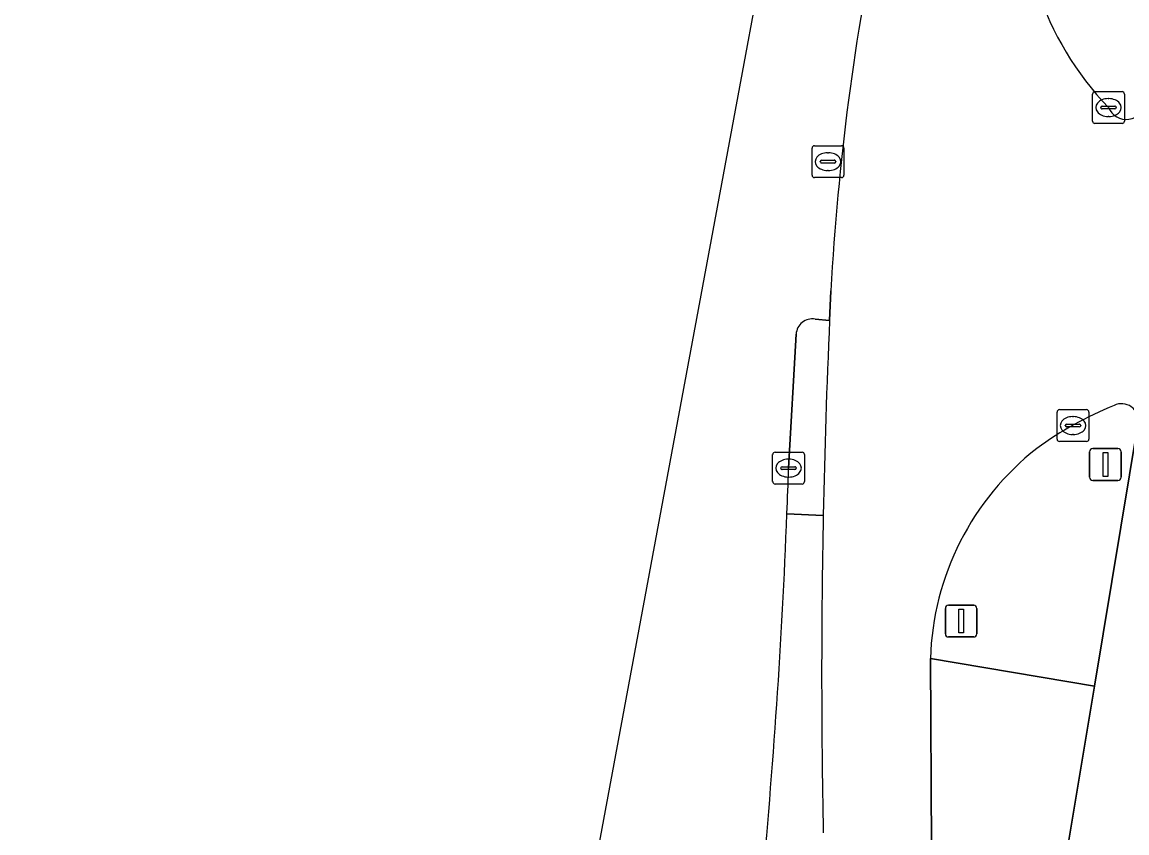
# Model space of a CAD drawing. Extents: x 161692 to 162379, y 380760 to 381678.
# Drawn here: x 161717.57 to 161752.31, y 381082.96 to 381108.46 of the extents above; entities that cross this region are included whole.
import ezdxf

# ---------------------------------------------------------------- set-up
doc = ezdxf.new("R2010")
doc.units = 0
for name, color, linetype in [('IMGEO_Berm_gesloten', 7, 'Continuous'), ('IMGEO_Berm_groen', 7, 'Continuous'), ('IMGEO_Fietspad_gesloten', 7, 'Continuous'), ('IMGEO_Kolk', 7, 'Continuous'), ('IMGEO_Lichtmast', 7, 'Continuous'), ('IMGEO_OVBaan_gesloten', 7, 'Continuous'), ('IMGEO_Rijbaan_lokaal_open', 7, 'Continuous'), ('IMGEO_Rijbaan_regionaal_gesloten', 7, 'Continuous'), ('IMGEO_Rioolput', 7, 'Continuous'), ('IMGEO_Verkeersbordpaal', 7, 'Continuous'), ('IMGEO_Verkeerseiland_groen', 7, 'Continuous')]:
    doc.layers.add(name, color=color, linetype=linetype)

msp = doc.modelspace()

# ---------------------------------------------------------------- linework, layer by layer
at = {"layer": 'IMGEO_Berm_gesloten'}
for points in [[(161742.963, 381099.078), (161742.506, 381099.119)], [(161741.91, 381098.647), (161741.674, 381094.433)], [(161741.623, 381093), (161742.764, 381092.944)]]:
    msp.add_lwpolyline(points, dxfattribs=at)
for centre, radius, start, end in [((161742.422, 381098.613), 0.513, 80.5227, 176.232), ((161983.899, 381088.191), 241.181, 177.41285, 178.87086), ((161572.317, 381099.743), 169.44, 357.71929, 358.20416)]:
    msp.add_arc(centre, radius, start, end, dxfattribs=at)
at = {"layer": 'IMGEO_Berm_groen'}
msp.add_lwpolyline([(161742.764, 381092.944), (161741.623, 381093)], dxfattribs=at)
for centre, radius, start, end in [((161527.322, 381101.418), 214.466, 354.53945, 357.75059), ((161988.477, 381088.024), 245.763, 178.85297, 181.18145)]:
    msp.add_arc(centre, radius, start, end, dxfattribs=at)
at = {"layer": 'IMGEO_Fietspad_gesloten'}
msp.add_lwpolyline([(161717.567, 380865.73), (161755.609, 381095.365), (161752.669, 381095.866), (161751.293, 381087.571), (161750.326, 381081.788), (161746.681, 381059.533)], dxfattribs=at)
at = {"layer": 'IMGEO_Kolk'}
for p, q in [((161751.235, 381105.35), (161751.235, 381106.202)), ((161751.31, 381106.276), (161752.162, 381106.276)), ((161752.236, 381106.202), (161752.236, 381105.35)), ((161751.537, 381105.819), (161751.935, 381105.819)), ((161751.723, 381106.056), (161751.748, 381106.056)), ((161751.494, 381105.77), (161751.494, 381105.782)), ((161751.932, 381105.733), (161751.534, 381105.733)), ((161751.746, 381105.496), (161751.721, 381105.496)), ((161751.978, 381105.782), (161751.978, 381105.77)), ((161752.162, 381105.276), (161751.31, 381105.276)), ((161750.119, 381095.346), (161750.119, 381096.198)), ((161750.194, 381096.272), (161751.046, 381096.272)), ((161751.12, 381096.198), (161751.12, 381095.346)), ((161750.378, 381095.766), (161750.378, 381095.778)), ((161750.421, 381095.815), (161750.819, 381095.815)), ((161750.607, 381096.052), (161750.632, 381096.052)), ((161750.862, 381095.778), (161750.862, 381095.766)), ((161750.816, 381095.729), (161750.418, 381095.729)), ((161750.63, 381095.492), (161750.605, 381095.492)), ((161751.046, 381095.272), (161750.194, 381095.272)), ((161741.173, 381094.007), (161741.173, 381094.859)), ((161741.248, 381094.933), (161742.1, 381094.933)), ((161741.661, 381094.713), (161741.686, 381094.713)), ((161742.174, 381094.859), (161742.174, 381094.007)), ((161741.432, 381094.427), (161741.432, 381094.439)), ((161741.87, 381094.39), (161741.472, 381094.39)), ((161741.475, 381094.476), (161741.873, 381094.476)), ((161741.916, 381094.439), (161741.916, 381094.427)), ((161741.684, 381094.153), (161741.659, 381094.153)), ((161742.1, 381093.933), (161741.248, 381093.933))]:
    msp.add_line(p, q, dxfattribs=at)
for points in [[(161751.235, 381105.35), (161751.235, 381106.202)], [(161751.31, 381106.276), (161752.162, 381106.276)], [(161752.236, 381106.202), (161752.236, 381105.35)], [(161752.162, 381105.276), (161751.31, 381105.276)], [(161750.119, 381095.346), (161750.119, 381096.198)], [(161750.194, 381096.272), (161751.046, 381096.272)], [(161751.12, 381096.198), (161751.12, 381095.346)], [(161751.046, 381095.272), (161750.194, 381095.272)], [(161741.173, 381094.007), (161741.173, 381094.859)], [(161741.248, 381094.933), (161742.1, 381094.933)], [(161742.174, 381094.859), (161742.174, 381094.007)], [(161742.1, 381093.933), (161741.248, 381093.933)]]:
    msp.add_lwpolyline(points, dxfattribs=at)
for centre, radius, start, end in [((161751.312, 381106.2), 0.0765, 91.552, 178.448), ((161751.312, 381106.2), 0.0765, 91.552, 178.448), ((161752.16, 381106.2), 0.0765, 1.552, 88.448), ((161752.16, 381106.2), 0.0765, 1.552, 88.448), ((161751.534, 381105.779), 0.0403, 85.8775, 175.7526), ((161751.939, 381105.781), 0.0386, 1.7309, 96.639), ((161751.531, 381105.769), 0.0366, 178.938, 274.7102), ((161751.935, 381105.776), 0.043, 264.8664, 352.4533), ((161751.312, 381105.352), 0.0765, 181.552, 268.448), ((161751.312, 381105.352), 0.0765, 181.552, 268.448), ((161752.16, 381105.352), 0.0765, 271.552, 358.448), ((161752.16, 381105.352), 0.0765, 271.552, 358.448), ((161750.196, 381096.196), 0.0765, 91.552, 178.448), ((161750.196, 381096.196), 0.0765, 91.552, 178.448), ((161751.044, 381096.196), 0.0765, 1.552, 88.448), ((161751.044, 381096.196), 0.0765, 1.552, 88.448), ((161750.418, 381095.775), 0.0403, 85.8775, 175.7526), ((161750.415, 381095.765), 0.0366, 178.938, 274.7102), ((161750.819, 381095.772), 0.043, 264.8664, 352.4533), ((161750.823, 381095.777), 0.0386, 1.7309, 96.639), ((161750.196, 381095.348), 0.0765, 181.552, 268.448), ((161750.196, 381095.348), 0.0765, 181.552, 268.448), ((161751.044, 381095.348), 0.0765, 271.552, 358.448), ((161751.044, 381095.348), 0.0765, 271.552, 358.448), ((161741.25, 381094.857), 0.0765, 91.552, 178.448), ((161741.25, 381094.857), 0.0765, 91.552, 178.448), ((161742.098, 381094.857), 0.0765, 1.552, 88.448), ((161742.098, 381094.857), 0.0765, 1.552, 88.448), ((161741.472, 381094.436), 0.0403, 85.8775, 175.7526), ((161741.469, 381094.426), 0.0366, 178.938, 274.7102), ((161741.873, 381094.433), 0.043, 264.8664, 352.4533), ((161741.877, 381094.438), 0.0386, 1.7309, 96.639), ((161741.25, 381094.009), 0.0765, 181.552, 268.448), ((161741.25, 381094.009), 0.0765, 181.552, 268.448), ((161742.098, 381094.009), 0.0765, 271.552, 358.448), ((161742.098, 381094.009), 0.0765, 271.552, 358.448)]:
    msp.add_arc(centre, radius, start, end, dxfattribs=at)
for centre, major_axis, ratio, start_param, end_param in [((161751.722, 381105.776), (-0.387, 0.002), 0.722429, 4.712389, 7.853982), ((161751.747, 381105.776), (-0.39, 0.002), 0.717154, 1.570796, 4.712389), ((161750.606, 381095.772), (-0.387, 0.002), 0.722429, 4.712389, 7.853982), ((161750.631, 381095.772), (-0.39, 0.002), 0.717154, 1.570796, 4.712389), ((161741.66, 381094.433), (-0.387, 0.002), 0.722429, 4.712389, 7.853982), ((161741.685, 381094.433), (-0.39, 0.002), 0.717154, 1.570796, 4.712389)]:
    msp.add_ellipse(centre, major_axis=major_axis, ratio=ratio, start_param=start_param, end_param=end_param, dxfattribs=at)
at = {"layer": 'IMGEO_Lichtmast'}
for p, q in [((161746.605, 381089.221), (161746.605, 381090.021)), ((161746.605, 381090.021), (161746.605, 381089.221)), ((161746.705, 381090.121), (161747.495, 381090.121)), ((161747.495, 381090.121), (161746.705, 381090.121)), ((161747.595, 381090.021), (161747.595, 381089.221)), ((161747.595, 381089.221), (161747.595, 381090.021)), ((161747.495, 381089.121), (161746.705, 381089.121)), ((161746.705, 381089.121), (161747.495, 381089.121))]:
    msp.add_line(p, q, dxfattribs=at)
msp.add_lwpolyline([(161747.025, 381089.996), (161747.175, 381089.996), (161747.175, 381089.246), (161747.025, 381089.246), (161747.025, 381089.996)], dxfattribs=at)
for centre, start, end in [((161746.705, 381090.021), 90, 180), ((161746.705, 381090.021), 90, 180), ((161747.495, 381090.021), 0, 90), ((161747.495, 381090.021), 360, 90), ((161746.705, 381089.221), 180, 270), ((161746.705, 381089.221), 180, 270), ((161747.495, 381089.221), 270, 0), ((161747.495, 381089.221), 270, 0)]:
    msp.add_arc(centre, 0.1, start, end, dxfattribs=at)
at = {"layer": 'IMGEO_OVBaan_gesloten'}
for points in [[(161744.563, 381111.938), (161780.667, 381305.843), (161780.198, 381305.933), (161783.4, 381322.888), (161779.986, 381323.471), (161776.881, 381306.547), (161776.704, 381306.578), (161776.704, 381306.578), (161771.577, 381277.677), (161758.366, 381204.804), (161740.263, 381107.16), (161733.581, 381071.116)], [(161742.506, 381099.119), (161742.963, 381099.078), (161743.004, 381100.013)], [(161741.674, 381094.433), (161741.91, 381098.647)]]:
    msp.add_lwpolyline(points, dxfattribs=at)
for centre, radius, start, end in [((161822.498, 381095.685), 79.612, 168.21995, 176.88355), ((161742.422, 381098.613), 0.513, 80.5227, 176.232), ((161572.317, 381099.743), 169.44, 357.71929, 358.20416), ((161527.322, 381101.418), 214.466, 354.53945, 357.75059)]:
    msp.add_arc(centre, radius, start, end, dxfattribs=at)
at = {"layer": 'IMGEO_Rijbaan_lokaal_open'}
msp.add_lwpolyline([(161751.293, 381087.571), (161746.135, 381088.444), (161746.172, 381082.507), (161750.326, 381081.788)], close=True, dxfattribs=at)
at = {"layer": 'IMGEO_Rijbaan_regionaal_gesloten'}
for points in [[(161743.004, 381100.013), (161742.963, 381099.078)], [(161746.201, 381080.877), (161746.172, 381082.507), (161746.135, 381088.444)]]:
    msp.add_lwpolyline(points, dxfattribs=at)
for centre, radius, start, end in [((161758.667, 381112.472), 9.637, 171.973, 224.014), ((161822.498, 381095.685), 79.612, 168.21995, 176.88355), ((161752.297, 381106.012), 0.608, 202.824, 352.4427), ((161983.899, 381088.191), 241.181, 177.41285, 178.87086), ((161752.148, 381095.935), 0.525, 352.4501, 116.575), ((161756.194, 381085.852), 11.388, 112.0824, 126.1148), ((161754.86, 381088.176), 8.729, 128.0314, 178.2435), ((161988.477, 381088.024), 245.763, 178.85297, 181.18145)]:
    msp.add_arc(centre, radius, start, end, dxfattribs=at)
at = {"layer": 'IMGEO_Rioolput'}
for p, q in [((161742.413, 381103.648), (161742.413, 381104.5)), ((161742.488, 381104.574), (161743.34, 381104.574)), ((161743.414, 381104.5), (161743.414, 381103.648)), ((161742.672, 381104.068), (161742.672, 381104.08)), ((161742.715, 381104.117), (161743.113, 381104.117)), ((161742.901, 381104.354), (161742.926, 381104.354)), ((161743.156, 381104.08), (161743.156, 381104.068)), ((161743.11, 381104.031), (161742.712, 381104.031)), ((161742.924, 381103.794), (161742.899, 381103.794)), ((161743.34, 381103.574), (161742.488, 381103.574))]:
    msp.add_line(p, q, dxfattribs=at)
for points in [[(161742.413, 381103.648), (161742.413, 381104.5)], [(161742.488, 381104.574), (161743.34, 381104.574)], [(161743.414, 381104.5), (161743.414, 381103.648)], [(161743.34, 381103.574), (161742.488, 381103.574)]]:
    msp.add_lwpolyline(points, dxfattribs=at)
for centre, radius, start, end in [((161742.49, 381104.498), 0.0765, 91.552, 178.448), ((161742.49, 381104.498), 0.0765, 91.552, 178.448), ((161743.338, 381104.498), 0.0765, 1.552, 88.448), ((161743.338, 381104.498), 0.0765, 1.552, 88.448), ((161742.712, 381104.077), 0.0403, 85.8775, 175.7526), ((161743.117, 381104.079), 0.0386, 1.7309, 96.639), ((161742.709, 381104.067), 0.0366, 178.938, 274.7102), ((161743.113, 381104.074), 0.043, 264.8664, 352.4533), ((161742.49, 381103.65), 0.0765, 181.552, 268.448), ((161742.49, 381103.65), 0.0765, 181.552, 268.448), ((161743.338, 381103.65), 0.0765, 271.552, 358.448), ((161743.338, 381103.65), 0.0765, 271.552, 358.448)]:
    msp.add_arc(centre, radius, start, end, dxfattribs=at)
for centre, major_axis, ratio, start_param, end_param in [((161742.9, 381104.074), (-0.387, 0.002), 0.722429, 4.712389, 7.853982), ((161742.925, 381104.074), (-0.39, 0.002), 0.717154, 1.570796, 4.712389)]:
    msp.add_ellipse(centre, major_axis=major_axis, ratio=ratio, start_param=start_param, end_param=end_param, dxfattribs=at)
at = {"layer": 'IMGEO_Verkeersbordpaal'}
for p, q in [((161751.243, 381095.046), (161752.033, 381095.046)), ((161752.033, 381095.046), (161751.243, 381095.046)), ((161751.143, 381094.146), (161751.143, 381094.946)), ((161751.143, 381094.946), (161751.143, 381094.146)), ((161752.133, 381094.946), (161752.133, 381094.146)), ((161752.133, 381094.146), (161752.133, 381094.946)), ((161752.033, 381094.046), (161751.243, 381094.046)), ((161751.243, 381094.046), (161752.033, 381094.046))]:
    msp.add_line(p, q, dxfattribs=at)
msp.add_lwpolyline([(161751.563, 381094.921), (161751.713, 381094.921), (161751.713, 381094.171), (161751.563, 381094.171), (161751.563, 381094.921)], dxfattribs=at)
for centre, start, end in [((161751.243, 381094.946), 90, 180), ((161751.243, 381094.946), 90, 180), ((161752.033, 381094.946), 0, 90), ((161752.033, 381094.946), 360, 90), ((161751.243, 381094.146), 180, 270), ((161751.243, 381094.146), 180, 270), ((161752.033, 381094.146), 270, 0), ((161752.033, 381094.146), 270, 0)]:
    msp.add_arc(centre, 0.1, start, end, dxfattribs=at)
at = {"layer": 'IMGEO_Verkeerseiland_groen'}
msp.add_lwpolyline([(161746.135, 381088.444), (161751.293, 381087.571), (161752.669, 381095.866)], dxfattribs=at)
for centre, radius, start, end in [((161758.667, 381112.472), 9.637, 171.973, 224.014), ((161752.297, 381106.012), 0.608, 202.824, 352.4427), ((161752.148, 381095.935), 0.525, 352.4501, 116.575), ((161756.194, 381085.852), 11.388, 112.0824, 126.1148), ((161754.86, 381088.176), 8.729, 128.0314, 178.2435)]:
    msp.add_arc(centre, radius, start, end, dxfattribs=at)

doc.saveas('drawing.dxf')
